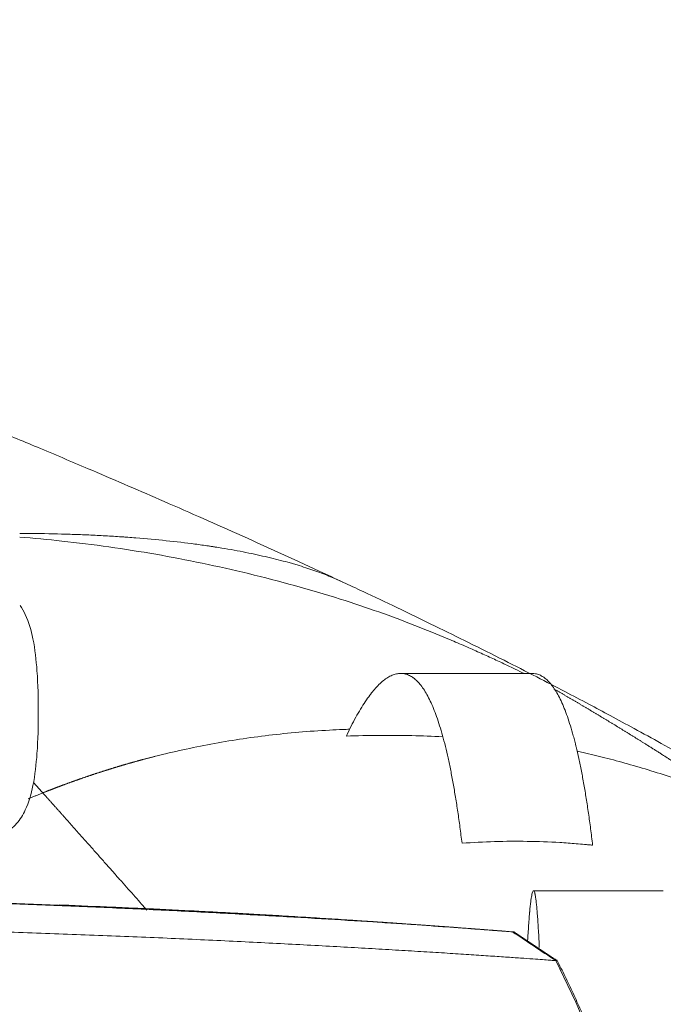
# Model space of a CAD drawing. Header units: millimetres. Extents: x 0 to 594, y 0 to 420.
# Tile 416 of 420: x 507 to 516, y 140 to 153. Entities that reach past the tile are written whole.
import ezdxf

# ---------------------------------------------------------------- set-up
doc = ezdxf.new("R2010")
doc.units = ezdxf.units.MM
doc.layers.add('1', color=7, linetype='Continuous', true_color=0xffffff)
doc.styles.add('Arial Unicode MS', font='txt')
doc.dimstyles.get("Standard").update_dxf_attribs({"dimtxt": 0.18, "dimasz": 0.18, "dimexe": 0.18, "dimexo": 0.0625, "dimgap": 0.09, "dimtad": 0, "dimtih": 1, "dimtoh": 1, "dimdec": 4, "dimzin": 0, "dimdsep": 46, "dimtxsty": 'Standard', "dimcen": 0.09, "dimadec": 0, "dimazin": 0, "dimtfac": 1, "dimtdec": 4, "dimtofl": 0, "dimtmove": 0, "dimatfit": 3, "dimfxl": 0, "dimtolj": 1, "dimtzin": 0, "dimarcsym": 0})

# ---------------------------------------------------------------- blocks, each defined once
blk = doc.blocks.new('_U4')
at = {"layer": '1', "color": 18, "lineweight": 13}
for p, q in [((437.936, 115.069), (437.936, 181.233)), ((519.436, 115.069), (519.436, 181.233)), ((437.936, 179.233), (472.602, 179.233)), ((519.436, 179.233), (484.769, 179.233))]:
    blk.add_line(p, q, dxfattribs=at)
at = {"layer": '1', "color": 18}
for points in [[(437.936, 179.233), (441.436, 180.171), (441.436, 178.295)], [(519.436, 179.233), (515.936, 178.295), (515.936, 180.171)]]:
    blk.add_solid(points, dxfattribs=at)
at = {"layer": '1', "color": 18, "linetype": 'Continuous', "lineweight": 13, "char_height": 3.5, "attachment_point": 7, "line_spacing_factor": 1.047437, "style": 'Arial Unicode MS'}
for s, insert in [('\\fArial Unicode MS|b0|i0;\\W1.0000;1.63', (474.288, 176.597)), ('\\fArial Unicode MS|b0|i0;\\W1.0000;DEFLATED TUBES WIDTH', (448.982, 169.538))]:
    blk.add_mtext(s, dxfattribs=dict(at, insert=insert))

msp = doc.modelspace()

# ---------------------------------------------------------------- linework, layer by layer
at = {"layer": '1', "color": 155, "linetype": 'Continuous', "lineweight": 13}
for p, q in [((514.25, 144.591), (512.479, 144.591)), ((516.02, 141.662), (514.27, 141.662))]:
    msp.add_line(p, q, dxfattribs=at)
for points, knots in [([(511.699, 145.82), (511.594, 145.87), (511.136, 146.086), (510.312, 146.458), (509.27, 146.919), (508.366, 147.308), (507.606, 147.629), (506.984, 147.887), (506.43, 148.114), (505.887, 148.334), (505.454, 148.508), (505.181, 148.616), (505.11, 148.644)], [0, 0, 0, 0, 0.055026, 0.236822, 0.400456, 0.545992, 0.647671, 0.738216, 0.817634, 0.88651, 0.9708, 1, 1, 1, 1]), ([(511.707, 145.818), (511.673, 145.834), (511.638, 145.85), (511.572, 145.878), (511.541, 145.891), (511.478, 145.917), (511.445, 145.929), (511.378, 145.954), (511.344, 145.967), (511.272, 145.992), (511.236, 146.004), (511.16, 146.028), (511.121, 146.041), (511.061, 146.059), (511.04, 146.065), (511.009, 146.074), (510.999, 146.077), (510.978, 146.083), (510.925, 146.097), (510.871, 146.112), (510.781, 146.135), (510.735, 146.146), (510.642, 146.168), (510.593, 146.179), (510.495, 146.201), (510.444, 146.211), (510.34, 146.232), (510.287, 146.242), (510.178, 146.262), (510.122, 146.272), (510.036, 146.286), (510.007, 146.29), (509.963, 146.297), (509.948, 146.3), (509.926, 146.303), (509.918, 146.304), (509.903, 146.306), (509.836, 146.317), (509.767, 146.326), (509.58, 146.351), (509.451, 146.366), (509.185, 146.394), (509.048, 146.407), (508.87, 146.421), (508.816, 146.425), (508.762, 146.429), (508.735, 146.431), (508.726, 146.431), (508.707, 146.432), (508.625, 146.438), (508.542, 146.443), (508.394, 146.451), (508.32, 146.455), (508.171, 146.461), (508.095, 146.464), (507.869, 146.471), (507.716, 146.475), (507.523, 146.477), (507.465, 146.478), (507.407, 146.478), (507.378, 146.479), (507.368, 146.479), (507.353, 146.479), (507.347, 146.479), (507.341, 146.479)], [0, 0, 0, 0, 0.046764, 0.046764, 0.08497, 0.08497, 0.123176, 0.123176, 0.161382, 0.161382, 0.199587, 0.199587, 0.237793, 0.237793, 0.256896, 0.256896, 0.266448, 0.266448, 0.275999, 0.314205, 0.314205, 0.352411, 0.352411, 0.390617, 0.390617, 0.428822, 0.428822, 0.467028, 0.467028, 0.505234, 0.505234, 0.524337, 0.524337, 0.533889, 0.533889, 0.538664, 0.538664, 0.54344, 0.581646, 0.581646, 0.658058, 0.658058, 0.734469, 0.734469, 0.753572, 0.763124, 0.763124, 0.767899, 0.767899, 0.772675, 0.810881, 0.810881, 0.849087, 0.849087, 0.887293, 0.887293, 0.963704, 0.963704, 0.982807, 0.992359, 0.992359, 0.997135, 0.997135, 1, 1, 1, 1]), ([(511.662, 145.593), (511.458, 145.657), (511.048, 145.778), (510.427, 145.939), (509.803, 146.079), (509.384, 146.16), (508.965, 146.233), (508.544, 146.299), (507.932, 146.376), (507.531, 146.414), (507.341, 146.429)], [0, 0, 0, 0, 0.145041, 0.290081, 0.435122, 0.580162, 0.580162, 0.725203, 0.870243, 1, 1, 1, 1]), ([(519.36, 141.551), (519.231, 141.643), (518.945, 141.843), (518.512, 142.132), (518.091, 142.403), (517.734, 142.627), (517.424, 142.816), (517.108, 143.006), (516.762, 143.209), (516.382, 143.428), (516.003, 143.641), (515.642, 143.84), (515.317, 144.016), (515.005, 144.183), (514.676, 144.356), (514.296, 144.553), (513.864, 144.773), (513.407, 145.001), (512.925, 145.238), (512.45, 145.467), (512.034, 145.665), (511.788, 145.78), (511.696, 145.823)], [0, 0, 0, 0, 0.057348, 0.125474, 0.183962, 0.232887, 0.273827, 0.314914, 0.365068, 0.417096, 0.46987, 0.517455, 0.559786, 0.596943, 0.638571, 0.686913, 0.741957, 0.800619, 0.854781, 0.915439, 0.968458, 1, 1, 1, 1]), ([(507.591, 144.068), (507.595, 144.254), (507.582, 144.584), (507.537, 145.029), (507.453, 145.327), (507.374, 145.469), (507.347, 145.508)], [0, 0, 0, 0, 0.376196, 0.672086, 0.905148, 1, 1, 1, 1]), ([(514.142, 144.59), (514.104, 144.609), (514.065, 144.628), (513.974, 144.672), (513.922, 144.696), (513.814, 144.748), (513.757, 144.774), (513.639, 144.828), (513.579, 144.856), (513.453, 144.912), (513.388, 144.941), (513.254, 144.999), (513.185, 145.028), (512.972, 145.118), (512.824, 145.178), (512.513, 145.299), (512.351, 145.36), (512.015, 145.478), (511.841, 145.537), (511.662, 145.593)], [0, 0, 0, 0, 0.070003, 0.070003, 0.154549, 0.154549, 0.239094, 0.239094, 0.323639, 0.323639, 0.408184, 0.408184, 0.492729, 0.492729, 0.661819, 0.661819, 0.83091, 0.83091, 1, 1, 1, 1]), ([(511.746, 143.746), (511.768, 143.792), (511.81, 143.88), (511.873, 144.001), (511.937, 144.112), (512, 144.211), (512.047, 144.278), (512.073, 144.312), (512.081, 144.322), (512.083, 144.325), (512.088, 144.332), (512.101, 144.348), (512.114, 144.364), (512.145, 144.399), (512.186, 144.443), (512.246, 144.496), (512.305, 144.538), (512.363, 144.568), (512.401, 144.58), (512.439, 144.588), (512.458, 144.591), (512.494, 144.591), (512.531, 144.588), (512.585, 144.571), (512.622, 144.55), (512.641, 144.537), (512.646, 144.534), (512.648, 144.532), (512.654, 144.527), (512.667, 144.517), (512.68, 144.506), (512.705, 144.483), (512.738, 144.448), (512.786, 144.383), (512.833, 144.307), (512.878, 144.22), (512.921, 144.121), (512.963, 144.01), (513.004, 143.888), (513.03, 143.799), (513.056, 143.706), (513.069, 143.658), (513.094, 143.557), (513.118, 143.453), (513.153, 143.286), (513.187, 143.109), (513.218, 142.923), (513.249, 142.726), (513.278, 142.52), (513.296, 142.376), (513.306, 142.302)], [0, 0, 0, 0, 0.03125, 0.0625, 0.09375, 0.125, 0.15625, 0.164063, 0.164063, 0.167969, 0.167969, 0.171875, 0.1875, 0.1875, 0.21875, 0.25, 0.28125, 0.3125, 0.34375, 0.34375, 0.375, 0.375, 0.40625, 0.4375, 0.46875, 0.472656, 0.472656, 0.476563, 0.476563, 0.484375, 0.5, 0.5, 0.53125, 0.5625, 0.59375, 0.625, 0.65625, 0.6875, 0.71875, 0.75, 0.75, 0.78125, 0.78125, 0.8125, 0.84375, 0.875, 0.90625, 0.9375, 0.96875, 1, 1, 1, 1]), ([(515.067, 142.276), (515.058, 142.351), (515.04, 142.498), (515.011, 142.707), (514.981, 142.907), (514.949, 143.097), (514.916, 143.276), (514.881, 143.445), (514.857, 143.551), (514.843, 143.609), (514.841, 143.615), (514.838, 143.628), (514.833, 143.647), (514.822, 143.69), (514.813, 143.726), (514.793, 143.797), (514.767, 143.887), (514.727, 144.011), (514.685, 144.122), (514.641, 144.222), (514.596, 144.31), (514.55, 144.387), (514.502, 144.451), (514.469, 144.487), (514.444, 144.51), (514.433, 144.519), (514.423, 144.527), (514.418, 144.531), (514.416, 144.532), (514.41, 144.537), (514.388, 144.552), (514.349, 144.573), (514.299, 144.588), (514.266, 144.591), (514.251, 144.591)], [0, 0, 0, 0, 0.050477, 0.100954, 0.151431, 0.201908, 0.252385, 0.302862, 0.353339, 0.353339, 0.359649, 0.359649, 0.365958, 0.378578, 0.403816, 0.403816, 0.454293, 0.50477, 0.555247, 0.605724, 0.656201, 0.706678, 0.757155, 0.807632, 0.807632, 0.832871, 0.83918, 0.83918, 0.84549, 0.84549, 0.858109, 0.908586, 0.959063, 1, 1, 1, 1]), ([(516.882, 142.909), (516.876, 142.913), (516.864, 142.921), (516.846, 142.934), (516.828, 142.947), (516.81, 142.959), (516.792, 142.972), (516.774, 142.985), (516.755, 142.997), (516.737, 143.01), (516.719, 143.023), (516.7, 143.035), (516.682, 143.048), (516.664, 143.061), (516.645, 143.073), (516.627, 143.086), (516.608, 143.099), (516.589, 143.111), (516.571, 143.124), (516.552, 143.137), (516.533, 143.15), (516.515, 143.162), (516.496, 143.175), (516.477, 143.188), (516.458, 143.2), (516.439, 143.213), (516.42, 143.226), (516.401, 143.238), (516.382, 143.251), (516.363, 143.264), (516.344, 143.277), (516.325, 143.289), (516.305, 143.302), (516.286, 143.315), (516.267, 143.327), (516.247, 143.34), (516.228, 143.353), (516.208, 143.366), (516.189, 143.378), (516.169, 143.391), (516.15, 143.404), (516.13, 143.417), (516.11, 143.429), (516.09, 143.442), (516.071, 143.455), (516.051, 143.468), (516.031, 143.48), (516.011, 143.493), (515.991, 143.506), (515.971, 143.519), (515.951, 143.532), (515.931, 143.544), (515.911, 143.557), (515.89, 143.57), (515.87, 143.583), (515.85, 143.595), (515.83, 143.608), (515.809, 143.621), (515.789, 143.634), (515.77, 143.645), (515.753, 143.656), (515.737, 143.666), (515.721, 143.676), (515.706, 143.686), (515.69, 143.696), (515.674, 143.706), (515.658, 143.715), (515.642, 143.725), (515.626, 143.735), (515.611, 143.745), (515.595, 143.755), (515.579, 143.765), (515.563, 143.774), (515.547, 143.784), (515.531, 143.794), (515.515, 143.804), (515.499, 143.814), (515.483, 143.823), (515.467, 143.833), (515.451, 143.843), (515.435, 143.853), (515.419, 143.862), (515.404, 143.872), (515.388, 143.882), (515.372, 143.892), (515.356, 143.901), (515.34, 143.911), (515.324, 143.921), (515.308, 143.93), (515.292, 143.94), (515.276, 143.95), (515.26, 143.959), (515.244, 143.969), (515.228, 143.979), (515.212, 143.988), (515.196, 143.998), (515.18, 144.007), (515.164, 144.017), (515.148, 144.027), (515.132, 144.036), (515.116, 144.046), (515.101, 144.055), (515.085, 144.065), (515.069, 144.074), (515.053, 144.084), (515.037, 144.093), (515.021, 144.103), (515.005, 144.112), (514.989, 144.122), (514.973, 144.131), (514.957, 144.141), (514.941, 144.15), (514.925, 144.16), (514.909, 144.169), (514.893, 144.179), (514.877, 144.188), (514.861, 144.197), (514.846, 144.207), (514.83, 144.216), (514.814, 144.225), (514.798, 144.235), (514.782, 144.244), (514.766, 144.253), (514.75, 144.263), (514.734, 144.272), (514.718, 144.281), (514.702, 144.291), (514.686, 144.3), (514.67, 144.309), (514.654, 144.318), (514.638, 144.328), (514.622, 144.337), (514.607, 144.346), (514.591, 144.355), (514.58, 144.361), (514.575, 144.364)], [0, 0, 0, 0, 0.008621, 0.017242, 0.025863, 0.034483, 0.043104, 0.051725, 0.060346, 0.068966, 0.077587, 0.086208, 0.094828, 0.103449, 0.11207, 0.12069, 0.129311, 0.137931, 0.146552, 0.155173, 0.163793, 0.172414, 0.181035, 0.189655, 0.198276, 0.206896, 0.215517, 0.224138, 0.232758, 0.241379, 0.25, 0.25862, 0.267241, 0.275862, 0.284483, 0.293103, 0.301724, 0.310345, 0.318966, 0.327587, 0.336207, 0.344828, 0.353449, 0.36207, 0.37069, 0.379311, 0.387932, 0.396553, 0.405173, 0.413794, 0.422415, 0.431035, 0.439656, 0.448277, 0.456897, 0.465518, 0.474139, 0.482759, 0.49138, 0.5, 0.506667, 0.513334, 0.52, 0.526667, 0.533334, 0.54, 0.546667, 0.553333, 0.56, 0.566667, 0.573333, 0.58, 0.586667, 0.593333, 0.6, 0.606666, 0.613333, 0.62, 0.626666, 0.633333, 0.64, 0.646666, 0.653333, 0.66, 0.666666, 0.673333, 0.68, 0.686666, 0.693333, 0.7, 0.706666, 0.713333, 0.72, 0.726666, 0.733333, 0.74, 0.746667, 0.753333, 0.76, 0.766667, 0.773333, 0.78, 0.786667, 0.793333, 0.8, 0.806667, 0.813333, 0.82, 0.826667, 0.833333, 0.84, 0.846667, 0.853333, 0.86, 0.866667, 0.873333, 0.88, 0.886667, 0.893333, 0.9, 0.906667, 0.913333, 0.92, 0.926667, 0.933333, 0.94, 0.946667, 0.953333, 0.96, 0.966667, 0.973333, 0.98, 0.986667, 0.993333, 1, 1, 1, 1]), ([(506.716, 142.343), (506.875, 142.334), (507.079, 142.379), (507.31, 142.561), (507.446, 142.783), (507.537, 143.108), (507.582, 143.552), (507.595, 143.882), (507.591, 144.068)], [0, 0, 0, 0, 0.196388, 0.29043, 0.390623, 0.547529, 0.746732, 1, 1, 1, 1]), ([(507.652, 142.98), (507.656, 142.982), (507.663, 142.985), (507.674, 142.989), (507.685, 142.993), (507.696, 142.998), (507.707, 143.002), (507.718, 143.007), (507.729, 143.011), (507.74, 143.015), (507.751, 143.019), (507.762, 143.024), (507.773, 143.028), (507.784, 143.032), (507.795, 143.037), (507.806, 143.041), (507.817, 143.045), (507.829, 143.049), (507.84, 143.054), (507.851, 143.058), (507.862, 143.062), (507.873, 143.066), (507.884, 143.07), (507.895, 143.075), (507.906, 143.079), (507.917, 143.083), (507.929, 143.087), (507.94, 143.091), (507.951, 143.095), (507.962, 143.1), (507.973, 143.104), (507.985, 143.108), (507.996, 143.112), (508.007, 143.116), (508.018, 143.12), (508.029, 143.124), (508.041, 143.128), (508.052, 143.132), (508.063, 143.136), (508.074, 143.14), (508.086, 143.144), (508.097, 143.148), (508.108, 143.152), (508.12, 143.156), (508.131, 143.16), (508.142, 143.164), (508.154, 143.168), (508.165, 143.172), (508.176, 143.176), (508.188, 143.18), (508.199, 143.184), (508.21, 143.188), (508.222, 143.192), (508.233, 143.196), (508.244, 143.2), (508.256, 143.203), (508.267, 143.207), (508.279, 143.211), (508.29, 143.215), (508.301, 143.219), (508.313, 143.223), (508.324, 143.227), (508.336, 143.23), (508.347, 143.234), (508.359, 143.238), (508.37, 143.242), (508.382, 143.245), (508.393, 143.249), (508.405, 143.253), (508.416, 143.257), (508.428, 143.26), (508.439, 143.264), (508.451, 143.268), (508.462, 143.271), (508.474, 143.275), (508.486, 143.279), (508.497, 143.282), (508.509, 143.286), (508.52, 143.29), (508.532, 143.293), (508.543, 143.297), (508.555, 143.301), (508.567, 143.304), (508.578, 143.308), (508.59, 143.311), (508.602, 143.315), (508.613, 143.319), (508.625, 143.322), (508.637, 143.326), (508.648, 143.329), (508.66, 143.333), (508.672, 143.336), (508.683, 143.34), (508.695, 143.343), (508.707, 143.347), (508.719, 143.35), (508.73, 143.354), (508.742, 143.357), (508.754, 143.36), (508.766, 143.364), (508.777, 143.367), (508.789, 143.371), (508.801, 143.374), (508.813, 143.377), (508.824, 143.381), (508.836, 143.384), (508.848, 143.387), (508.86, 143.391), (508.872, 143.394), (508.884, 143.397), (508.895, 143.401), (508.907, 143.404), (508.919, 143.407), (508.931, 143.411), (508.943, 143.414), (508.955, 143.417), (508.967, 143.42), (508.979, 143.424), (508.991, 143.427), (509.002, 143.43), (509.014, 143.433), (509.026, 143.436), (509.038, 143.439), (509.05, 143.443), (509.062, 143.446), (509.074, 143.449), (509.086, 143.452), (509.098, 143.455), (509.11, 143.458), (509.122, 143.461), (509.134, 143.464), (509.146, 143.468), (509.158, 143.471), (509.289, 143.504), (509.542, 143.563), (509.921, 143.64), (510.308, 143.706), (510.703, 143.759), (511.107, 143.801), (511.439, 143.823), (511.668, 143.834), (511.76, 143.837), (511.791, 143.838)], [0, 0, 0, 0, 0.002776, 0.005553, 0.008332, 0.011111, 0.013891, 0.016673, 0.019455, 0.022239, 0.025023, 0.027809, 0.030596, 0.033384, 0.036173, 0.038963, 0.041754, 0.044546, 0.047339, 0.050133, 0.052929, 0.055725, 0.058523, 0.061321, 0.064121, 0.066921, 0.069723, 0.072526, 0.07533, 0.078135, 0.080941, 0.083749, 0.086557, 0.089366, 0.092177, 0.094988, 0.097801, 0.100615, 0.10343, 0.106245, 0.109062, 0.111881, 0.1147, 0.11752, 0.120341, 0.123164, 0.125987, 0.128812, 0.131638, 0.134465, 0.137293, 0.140122, 0.142952, 0.145783, 0.148616, 0.151449, 0.154284, 0.157119, 0.159956, 0.162794, 0.165633, 0.168473, 0.171315, 0.174157, 0.177, 0.179845, 0.182691, 0.185538, 0.188385, 0.191234, 0.194085, 0.196936, 0.199788, 0.202642, 0.205497, 0.208352, 0.211209, 0.214067, 0.216926, 0.219787, 0.222648, 0.225511, 0.228374, 0.231239, 0.234105, 0.236972, 0.23984, 0.242709, 0.24558, 0.248451, 0.251324, 0.254198, 0.257073, 0.259949, 0.262826, 0.265705, 0.268584, 0.271465, 0.274347, 0.27723, 0.280114, 0.282999, 0.285886, 0.288774, 0.291662, 0.294552, 0.297443, 0.300335, 0.303229, 0.306123, 0.309019, 0.311916, 0.314814, 0.317713, 0.320613, 0.323515, 0.326417, 0.329321, 0.332226, 0.335132, 0.338039, 0.340948, 0.343858, 0.346768, 0.34968, 0.352593, 0.355508, 0.358423, 0.36134, 0.364258, 0.367177, 0.370097, 0.373018, 0.375941, 0.465472, 0.556422, 0.648826, 0.742721, 0.838149, 0.935156, 0.977519, 1, 1, 1, 1]), ([(513.043, 143.737), (512.905, 143.744), (512.767, 143.749), (512.481, 143.755), (512.334, 143.756), (512.04, 143.754), (511.893, 143.751), (511.746, 143.746)], [0, 0, 0, 0, 0.318453, 0.318453, 0.659226, 0.659226, 1, 1, 1, 1]), ([(514.856, 143.545), (514.884, 143.538), (515.01, 143.51), (515.238, 143.454), (515.543, 143.372), (515.858, 143.279), (516.076, 143.208), (516.193, 143.168), (516.207, 143.163), (516.221, 143.158), (516.236, 143.153), (516.251, 143.148), (516.265, 143.143), (516.281, 143.137), (516.296, 143.132), (516.311, 143.126), (516.327, 143.121), (516.343, 143.115), (516.359, 143.11), (516.375, 143.104), (516.391, 143.098), (516.408, 143.092), (516.425, 143.086), (516.442, 143.079), (516.459, 143.073), (516.476, 143.067), (516.494, 143.06), (516.511, 143.054), (516.529, 143.047), (516.547, 143.04), (516.566, 143.033), (516.584, 143.026), (516.603, 143.019), (516.622, 143.012), (516.64, 143.005), (516.66, 142.997), (516.679, 142.99), (516.698, 142.982), (516.718, 142.975), (516.738, 142.967), (516.758, 142.959), (516.778, 142.951), (516.799, 142.943), (516.819, 142.934), (516.84, 142.926), (516.861, 142.917), (516.875, 142.912), (516.882, 142.909)], [0, 0, 0, 0, 0.040268, 0.182785, 0.331341, 0.485955, 0.64665, 0.653592, 0.660632, 0.667768, 0.675002, 0.682332, 0.689759, 0.697284, 0.704905, 0.712623, 0.720437, 0.728349, 0.736358, 0.744464, 0.752667, 0.760966, 0.769363, 0.777856, 0.786447, 0.795135, 0.803919, 0.812801, 0.821779, 0.830855, 0.840028, 0.849298, 0.858664, 0.868128, 0.877689, 0.887348, 0.897103, 0.906955, 0.916905, 0.926951, 0.937095, 0.947336, 0.957675, 0.96811, 0.978643, 0.989273, 1, 1, 1, 1]), ([(507.53, 143.117), (507.532, 143.115), (507.536, 143.11), (507.543, 143.102), (507.55, 143.094), (507.558, 143.086), (507.565, 143.078), (507.572, 143.07), (507.58, 143.061), (507.587, 143.053), (507.594, 143.045), (507.601, 143.037), (507.609, 143.029), (507.616, 143.021), (507.623, 143.013), (507.631, 143.005), (507.638, 142.997), (507.645, 142.988), (507.65, 142.983), (507.652, 142.98)], [0, 0, 0, 0, 0.045009, 0.104696, 0.164383, 0.22407, 0.283757, 0.343444, 0.40313, 0.462817, 0.522504, 0.582191, 0.641878, 0.701565, 0.761252, 0.820939, 0.880626, 0.940313, 1, 1, 1, 1]), ([(507.461, 142.902), (507.463, 142.903), (507.472, 142.906), (507.488, 142.913), (507.509, 142.922), (507.529, 142.93), (507.55, 142.939), (507.57, 142.947), (507.591, 142.955), (507.611, 142.964), (507.632, 142.972), (507.645, 142.978), (507.652, 142.98)], [0, 0, 0, 0, 0.036107, 0.1429, 0.249768, 0.356714, 0.463736, 0.570835, 0.67801, 0.785263, 0.892593, 1, 1, 1, 1]), ([(509.057, 141.401), (509.033, 141.427), (508.98, 141.487), (508.897, 141.581), (508.806, 141.683), (508.713, 141.788), (508.617, 141.896), (508.519, 142.006), (508.419, 142.119), (508.317, 142.235), (508.212, 142.353), (508.105, 142.474), (508.027, 142.561), (507.981, 142.613), (507.967, 142.628), (507.953, 142.644), (507.939, 142.66), (507.925, 142.675), (507.911, 142.691), (507.897, 142.707), (507.883, 142.723), (507.869, 142.739), (507.855, 142.754), (507.84, 142.77), (507.826, 142.786), (507.812, 142.802), (507.798, 142.818), (507.783, 142.834), (507.769, 142.85), (507.754, 142.867), (507.74, 142.883), (507.725, 142.899), (507.711, 142.915), (507.696, 142.931), (507.682, 142.948), (507.667, 142.964), (507.657, 142.975), (507.652, 142.98)], [0, 0, 0, 0, 0.05981, 0.13213, 0.204453, 0.276776, 0.3491, 0.421423, 0.493746, 0.566066, 0.638385, 0.710707, 0.783033, 0.792074, 0.801114, 0.810155, 0.819195, 0.828236, 0.837276, 0.846316, 0.855357, 0.864397, 0.873437, 0.882477, 0.891517, 0.900557, 0.909597, 0.918637, 0.927678, 0.936718, 0.945758, 0.954798, 0.963838, 0.972879, 0.981919, 0.99096, 1, 1, 1, 1]), ([(513.306, 142.302), (513.452, 142.313), (513.598, 142.32), (513.891, 142.329), (514.037, 142.33), (514.331, 142.325), (514.478, 142.32), (514.699, 142.307), (514.772, 142.302), (514.883, 142.293), (514.938, 142.288), (515.003, 142.282), (515.03, 142.28), (515.049, 142.278), (515.058, 142.277), (515.067, 142.276)], [0, 0, 0, 0, 0.25, 0.25, 0.5, 0.5, 0.75, 0.75, 0.875, 0.875, 0.9375, 0.96875, 0.984375, 0.984375, 1, 1, 1, 1]), ([(514.19, 140.989), (514.192, 141.023), (514.194, 141.055), (514.199, 141.124), (514.201, 141.161), (514.206, 141.231), (514.209, 141.265), (514.212, 141.312), (514.214, 141.334), (514.217, 141.36), (514.217, 141.37), (514.218, 141.377), (514.218, 141.381), (514.221, 141.412), (514.226, 141.462), (514.234, 141.526), (514.241, 141.578), (514.249, 141.617), (514.256, 141.645), (514.264, 141.661), (514.271, 141.664), (514.278, 141.656), (514.283, 141.642), (514.287, 141.628), (514.288, 141.622), (514.29, 141.615), (514.291, 141.612), (514.291, 141.611), (514.292, 141.606), (514.292, 141.603), (514.295, 141.587), (514.3, 141.557), (514.307, 141.5), (514.314, 141.431), (514.321, 141.351), (514.328, 141.259), (514.334, 141.155), (514.341, 141.04), (514.345, 140.95), (514.348, 140.9), (514.348, 140.895)], [0, 0, 0, 0, 0.03636, 0.03636, 0.081982, 0.081982, 0.127603, 0.127603, 0.150414, 0.161819, 0.167522, 0.167522, 0.173225, 0.173225, 0.218846, 0.264468, 0.310089, 0.355711, 0.401332, 0.446954, 0.492575, 0.538197, 0.583818, 0.583818, 0.606629, 0.612331, 0.612331, 0.618034, 0.618034, 0.62944, 0.62944, 0.675061, 0.720682, 0.766304, 0.811925, 0.857547, 0.903168, 0.94879, 0.994411, 1, 1, 1, 1]), ([(502.566, 141.583), (503.231, 141.58), (504.22, 141.569), (505.513, 141.54), (506.468, 141.513), (507.403, 141.48), (508.316, 141.444), (509.201, 141.404), (510.05, 141.361), (510.855, 141.317), (511.604, 141.273), (512.281, 141.23), (512.871, 141.19), (513.353, 141.155), (513.65, 141.133), (513.82, 141.12), (513.943, 141.11), (513.983, 141.107), (513.988, 141.107)], [0, 0, 0, 0, 0.12499, 0.18749, 0.249991, 0.312492, 0.374993, 0.437493, 0.499994, 0.562495, 0.624996, 0.687496, 0.749997, 0.812498, 0.874999, 0.906249, 0.937499, 1, 1, 1, 1]), ([(504.695, 141.559), (504.779, 141.557), (504.863, 141.556), (504.986, 141.553), (505.026, 141.552), (505.106, 141.551), (505.226, 141.548), (505.345, 141.545), (505.584, 141.54), (505.742, 141.536), (506.057, 141.527), (506.214, 141.523), (506.526, 141.514), (506.681, 141.509), (506.913, 141.501), (507.029, 141.497), (507.144, 141.493), (507.22, 141.491), (507.259, 141.489), (507.45, 141.482), (507.601, 141.477), (507.903, 141.465), (508.052, 141.459), (508.498, 141.441), (508.79, 141.428), (509.113, 141.413), (509.166, 141.41), (509.22, 141.407), (509.255, 141.406), (509.273, 141.405), (509.362, 141.401), (509.503, 141.394), (509.642, 141.387), (509.78, 141.38), (509.849, 141.376), (509.986, 141.369), (510.121, 141.362), (510.322, 141.351), (510.453, 141.344), (510.584, 141.336), (510.648, 141.333), (510.841, 141.322), (510.967, 141.314), (511.106, 141.306), (511.122, 141.305), (511.152, 141.303), (511.198, 141.301), (511.305, 141.294), (511.394, 141.289), (511.468, 141.284), (511.483, 141.283), (511.512, 141.281), (511.527, 141.28), (511.571, 141.278), (511.657, 141.272), (511.799, 141.263), (511.909, 141.256), (511.977, 141.252), (511.99, 141.251), (512.017, 141.249), (512.031, 141.248), (512.071, 141.246), (512.097, 141.244), (512.175, 141.239), (512.278, 141.232), (512.376, 141.225), (512.472, 141.219), (512.519, 141.216), (512.588, 141.211), (512.611, 141.209), (512.656, 141.206), (512.678, 141.205), (512.787, 141.197), (512.87, 141.191), (513.027, 141.18), (513.174, 141.169), (513.302, 141.16), (513.376, 141.154), (513.397, 141.153), (513.421, 141.151), (513.432, 141.15), (513.438, 141.15), (513.442, 141.149), (513.472, 141.147), (513.497, 141.145), (513.569, 141.14), (513.611, 141.136), (513.683, 141.131), (513.713, 141.128), (513.741, 141.126), (513.744, 141.126), (513.747, 141.126)], [0, 0, 0, 0, 0.020317, 0.020317, 0.030067, 0.030067, 0.039816, 0.059314, 0.059314, 0.098311, 0.098311, 0.137308, 0.137308, 0.176305, 0.176305, 0.195804, 0.205553, 0.205553, 0.215302, 0.215302, 0.254299, 0.254299, 0.293296, 0.293296, 0.37129, 0.37129, 0.38104, 0.385914, 0.385914, 0.390789, 0.390789, 0.410287, 0.429786, 0.429786, 0.449284, 0.449284, 0.468783, 0.488281, 0.50778, 0.50778, 0.527278, 0.527278, 0.566275, 0.566275, 0.57115, 0.57115, 0.576025, 0.585774, 0.605272, 0.605272, 0.610147, 0.610147, 0.615022, 0.615022, 0.624771, 0.644269, 0.663768, 0.663768, 0.668643, 0.668643, 0.673517, 0.673517, 0.683266, 0.683266, 0.702765, 0.722263, 0.722263, 0.741762, 0.741762, 0.751511, 0.751511, 0.76126, 0.76126, 0.800257, 0.800257, 0.839254, 0.878251, 0.878251, 0.888001, 0.892875, 0.895313, 0.895313, 0.89775, 0.89775, 0.917248, 0.917248, 0.956245, 0.956245, 0.995242, 0.995242, 1, 1, 1, 1]), ([(513.817, 141.12), (513.817, 141.12), (513.816, 141.12), (513.811, 141.121), (513.806, 141.121), (513.799, 141.122), (513.796, 141.122), (513.793, 141.122), (513.792, 141.122), (513.786, 141.123), (513.779, 141.123), (513.769, 141.124), (513.764, 141.125), (513.762, 141.125), (513.761, 141.125), (513.76, 141.125), (513.756, 141.125), (513.754, 141.125), (513.75, 141.126), (513.748, 141.126), (513.746, 141.126), (513.744, 141.126), (513.744, 141.126), (513.743, 141.126), (513.742, 141.126), (513.742, 141.126), (513.741, 141.126), (513.74, 141.126), (513.739, 141.127), (513.737, 141.127), (513.734, 141.127), (513.731, 141.127), (513.73, 141.127), (513.728, 141.127), (513.727, 141.127), (513.723, 141.128), (513.72, 141.128), (513.715, 141.128), (513.714, 141.128), (513.71, 141.129), (513.708, 141.129), (513.701, 141.129), (513.694, 141.13), (513.686, 141.131), (513.68, 141.131), (513.677, 141.131), (513.662, 141.133), (513.648, 141.134), (513.624, 141.135), (513.615, 141.136), (513.604, 141.137), (513.602, 141.137), (513.597, 141.138), (513.595, 141.138), (513.588, 141.138), (513.583, 141.139), (513.539, 141.142), (513.493, 141.146), (513.389, 141.153), (513.331, 141.158), (513.251, 141.164), (513.234, 141.165), (513.2, 141.168), (513.166, 141.17), (513.126, 141.173), (513.103, 141.175), (513.093, 141.176), (513.089, 141.176), (513.075, 141.177), (513.065, 141.178), (513.018, 141.181), (512.978, 141.184), (512.898, 141.19), (512.857, 141.193), (512.773, 141.199), (512.729, 141.202), (512.641, 141.208), (512.596, 141.212), (512.526, 141.216), (512.503, 141.218), (512.456, 141.221), (512.432, 141.223), (512.36, 141.228), (512.311, 141.231), (512.248, 141.236), (512.236, 141.237), (512.21, 141.238), (512.172, 141.241), (512.083, 141.247), (512.005, 141.252), (511.927, 141.257), (511.9, 141.259), (511.848, 141.262), (511.821, 141.264), (511.741, 141.269), (511.688, 141.273), (511.579, 141.28), (511.525, 141.283), (511.415, 141.29), (511.359, 141.294), (511.275, 141.299), (511.233, 141.301), (511.184, 141.305), (511.163, 141.306), (511.148, 141.307), (511.141, 141.307), (511.077, 141.311), (511.021, 141.314), (510.907, 141.321), (510.85, 141.325), (510.737, 141.331), (510.68, 141.334), (510.567, 141.341), (510.51, 141.344), (510.44, 141.348), (510.425, 141.349), (510.397, 141.351), (510.383, 141.351), (510.341, 141.354), (510.312, 141.355), (510.27, 141.358), (510.256, 141.358), (510.228, 141.36), (510.185, 141.362), (510.143, 141.365), (510.086, 141.368), (510.058, 141.369), (510.016, 141.371), (510.002, 141.372), (509.974, 141.374), (509.959, 141.374), (509.931, 141.376), (509.917, 141.377), (509.889, 141.378), (509.847, 141.38), (509.805, 141.382), (509.748, 141.385), (509.72, 141.387), (509.664, 141.39), (509.524, 141.397), (509.383, 141.404), (509.215, 141.412), (509.158, 141.415), (509.074, 141.419), (509.046, 141.42), (508.99, 141.422), (508.849, 141.429), (508.709, 141.435), (508.371, 141.45), (508.146, 141.459), (507.906, 141.469), (507.891, 141.469), (507.875, 141.47)], [0, 0, 0, 0, 0.017848, 0.017848, 0.078973, 0.109535, 0.124817, 0.124817, 0.140098, 0.140098, 0.201222, 0.231785, 0.247066, 0.254707, 0.254707, 0.262347, 0.262347, 0.29291, 0.29291, 0.308191, 0.315831, 0.315831, 0.319652, 0.319652, 0.323472, 0.327292, 0.327292, 0.331112, 0.331112, 0.338753, 0.346394, 0.346394, 0.350214, 0.350214, 0.354034, 0.354034, 0.361675, 0.361675, 0.365495, 0.365495, 0.369315, 0.369315, 0.376956, 0.380776, 0.380776, 0.384597, 0.384597, 0.399878, 0.399878, 0.407518, 0.407518, 0.409428, 0.409428, 0.411339, 0.411339, 0.415159, 0.415159, 0.445721, 0.445721, 0.476284, 0.476284, 0.483924, 0.483924, 0.491565, 0.499205, 0.501116, 0.501116, 0.503026, 0.503026, 0.506846, 0.506846, 0.522127, 0.522127, 0.537408, 0.537408, 0.552689, 0.552689, 0.567971, 0.567971, 0.575611, 0.575611, 0.583252, 0.583252, 0.598533, 0.598533, 0.602353, 0.602353, 0.606174, 0.613814, 0.629095, 0.629095, 0.636736, 0.636736, 0.644377, 0.644377, 0.659658, 0.659658, 0.674939, 0.674939, 0.69022, 0.69022, 0.697861, 0.701681, 0.703591, 0.703591, 0.705501, 0.705501, 0.720782, 0.720782, 0.736064, 0.736064, 0.751345, 0.751345, 0.766626, 0.766626, 0.770446, 0.770446, 0.774267, 0.774267, 0.781907, 0.781907, 0.785727, 0.785727, 0.789548, 0.797188, 0.797188, 0.804829, 0.804829, 0.808649, 0.808649, 0.812469, 0.812469, 0.81629, 0.81629, 0.82011, 0.827751, 0.827751, 0.835391, 0.835391, 0.843032, 0.873594, 0.873594, 0.888875, 0.888875, 0.896516, 0.896516, 0.904156, 0.934719, 0.934719, 0.995844, 0.995844, 1, 1, 1, 1]), ([(514.57, 140.719), (514.568, 140.719), (514.551, 140.721), (514.492, 140.725), (514.396, 140.732), (514.265, 140.742), (514.098, 140.754), (513.897, 140.768), (513.664, 140.783), (513.401, 140.801), (513.11, 140.82), (512.794, 140.839), (512.455, 140.86), (511.975, 140.888), (511.329, 140.924), (510.496, 140.968), (509.616, 141.01), (508.852, 141.043), (508.226, 141.067), (507.75, 141.085), (507.267, 141.101), (506.78, 141.117), (506.287, 141.131), (505.79, 141.144), (505.289, 141.156), (504.784, 141.166), (504.276, 141.175), (503.765, 141.181), (503.379, 141.185), (503.127, 141.187), (503.041, 141.188), (502.987, 141.188), (502.96, 141.188), (502.917, 141.189), (502.842, 141.189), (502.777, 141.189), (502.734, 141.19)], [0, 0, 0, 0, 0.03125, 0.0625, 0.09375, 0.125, 0.15625, 0.1875, 0.21875, 0.25, 0.28125, 0.3125, 0.34375, 0.375, 0.4375, 0.5, 0.562501, 0.625001, 0.656251, 0.687501, 0.718751, 0.750001, 0.781251, 0.812501, 0.843751, 0.875001, 0.906251, 0.937501, 0.968751, 0.976563, 0.983399, 0.984376, 0.986329, 0.988282, 0.992188, 1, 1, 1, 1]), ([(513.819, 141.12), (513.831, 141.119), (513.838, 141.119), (513.84, 141.119), (513.84, 141.119), (513.84, 141.119)], [0, 0, 0, 0, 0.943149, 0.943149, 1, 1, 1, 1]), ([(513.988, 141.107), (513.993, 141.106), (514.004, 141.106), (514.009, 141.105), (514.009, 141.105), (514.009, 141.105)], [0, 0, 0, 0, 0.425612, 0.851545, 1, 1, 1, 1])]:
    msp.add_open_spline(points, degree=3, knots=knots, dxfattribs=at)
for points, degree in [([(514.575, 144.364), (514.567, 144.369), (514.558, 144.374), (514.55, 144.379)], 3), ([(513.904, 141.114), (513.738, 141.127)], 1), ([(513.819, 141.12), (513.819, 141.12)], 1), ([(514.57, 140.719), (514.376, 140.848), (514.182, 140.978), (513.988, 141.107)], 3), ([(514.581, 140.725), (514.293, 140.916), (514.006, 141.108)], 2), ([(514.592, 140.717), (514.592, 140.717), (514.585, 140.718), (514.57, 140.719)], 3), ([(515.36, 138.893), (515.131, 139.516), (514.867, 140.126), (514.57, 140.719)], 3), ([(515.38, 138.894), (515.035, 139.834), (514.584, 140.731)], 2)]:
    msp.add_open_spline(points, degree=degree, dxfattribs=at)

# ---------------------------------------------------------------- dimensions: what is measured, and where the dimension line sits
at = {"layer": '1', "color": 18, "linetype": 'Continuous', "lineweight": 13}
dim = msp.add_linear_dim(base=(519.436, 179.233), p1=(437.936, 115.069), p2=(519.436, 115.069), text=' <> \\P\\fArial Unicode MS|b0|i0;\\C18;{\\H1.00x;\\fArial Unicode MS|b0|i0;DEFLATED TUBES WIDTH\\fArial Unicode MS|b0|i0;}\\C18;', dimstyle='Standard', override={"dimtxt": 3.5, "dimasz": 3.5, "dimexe": 2, "dimexo": 0, "dimgap": 1.5, "dimtih": 1, "dimtoh": 1, "dimdec": 2, "dimlfac": 0.02, "dimdsep": 46, "dimlunit": 2, "dimtxsty": 'Arial Unicode MS', "dimsah": 1, "dimse1": 0, "dimse2": 0, "dimsd1": 0, "dimsd2": 0, "dimclrd": 18, "dimclre": 18, "dimclrt": 18, "dimtol": 0, "dimtm": -0.1, "dimtfac": 1, "dimtdec": 2, "dimtofl": 1, "dimtmove": 0, "dimlwd": 13, "dimlwe": 13}, dxfattribs=at)
dim.commit()
dim.dimension.update_dxf_attribs({"geometry": '_U4', "text_midpoint": (478.686, 179.233), "dimtype": 160})

doc.saveas('drawing.dxf')
